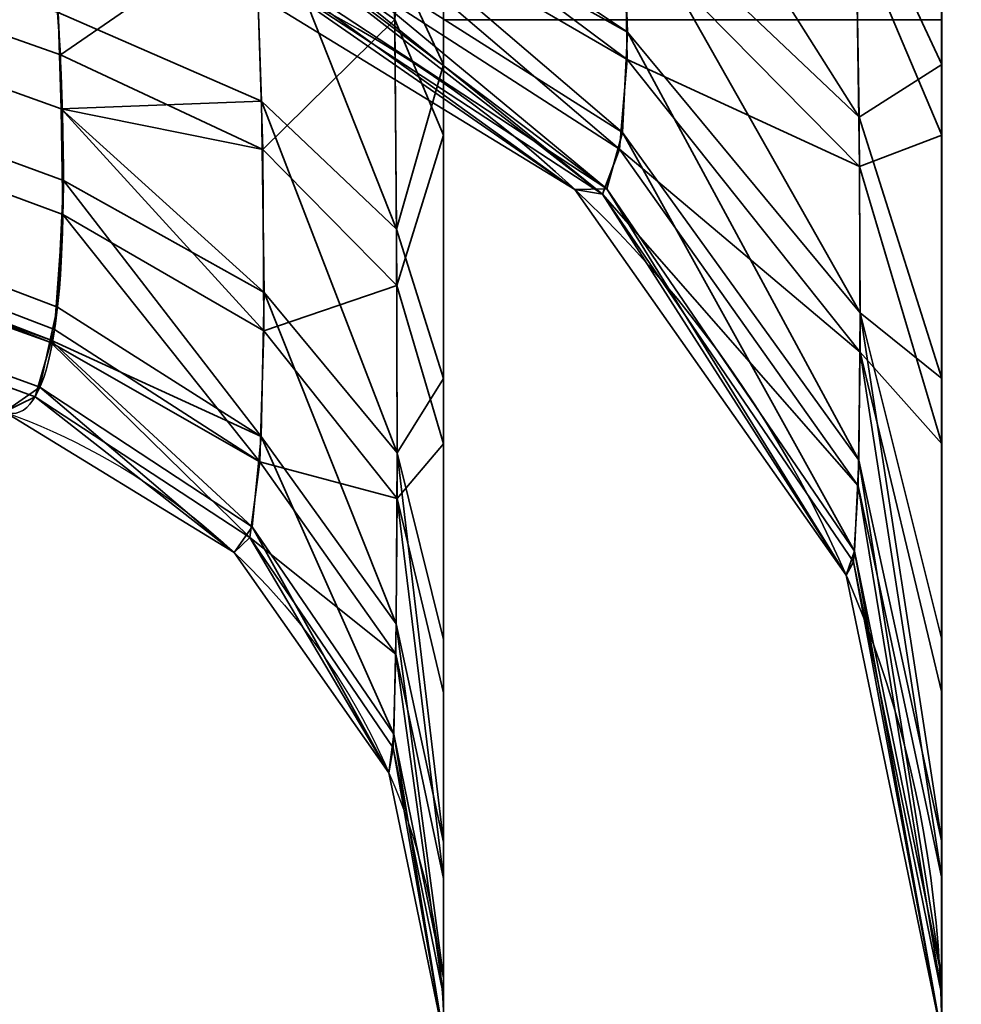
# Model space of a CAD drawing. Header units: millimetres. Extents: x -603 to 3703, y -120 to 193.
# Tile 613 of 656: x 2484.61 to 2486.03, y -41.93 to -40.45. Entities that reach past the tile are written whole.
import ezdxf

# ---------------------------------------------------------------- set-up
doc = ezdxf.new("R2010")
doc.units = ezdxf.units.MM
doc.layers.add('151', color=7, linetype='Continuous', true_color=0xffffff)

# ---------------------------------------------------------------- blocks, each defined once
blk = doc.blocks.new('UG_SURFACE_164')
at = {"layer": '151', "color": 252, "linetype": 'Continuous', "lineweight": 35}
for points in [[(2486.0001, -46.92, 2022.5), (2486.0001, 14.42, 2022.5), (2486.0001, 14.42, -7), (2486.0001, -46.92, -7)], [(2486.0001, 14.42, 2022.5), (2486.0001, -46.92, 2022.5), (2487.5, -46.92, 2020.9999), (2487.5, 14.42, 2020.9999)], [(2487.5, 14.42, -7), (2487.5, -46.92, -7), (2486.0001, -46.92, -7), (2486.0001, 14.42, -7)]]:
    blk.add_3dface(points, dxfattribs=at)
blk = doc.blocks.new('UG_SURFACE_165')
at = {"layer": '151', "color": 252, "linetype": 'Continuous', "lineweight": 35}
for points in [[(2486.0001, -46.92, 2022.5), (2486.0001, 14.42, 2022.5), (2486.0001, 14.42, -7), (2486.0001, -46.92, -7)], [(2486.0001, 14.42, 2022.5), (2486.0001, -46.92, 2022.5), (2487.5, -46.92, 2020.9999), (2487.5, 14.42, 2020.9999)], [(2487.5, 14.42, -7), (2487.5, -46.92, -7), (2486.0001, -46.92, -7), (2486.0001, 14.42, -7)]]:
    blk.add_3dface(points, dxfattribs=at)
blk = doc.blocks.new('UG_SURFACE_166')
at = {"layer": '151', "color": 252, "linetype": 'Continuous', "lineweight": 35}
for points in [[(2486.0001, -46.92, 2022.5), (3513.9999, -46.92, 2022.5), (3513.9999, 14.42, 2022.5), (2486.0001, 14.42, 2022.5)], [(2486.0001, -46.92, 2022.5), (2486.0001, 14.42, 2022.5), (2487.5, 14.42, 2020.9999), (2487.5, -46.92, 2020.9999)], [(2432.4999, -35, 2076), (2432.4999, -46.92, 2076), (3567.5001, -46.92, 2076), (3567.5001, -35, 2076)], [(2434, -35, 2074.5001), (3566, -35, 2074.5001), (3566, -46.92, 2074.5001), (2434, -46.92, 2074.5001)]]:
    blk.add_3dface(points, dxfattribs=at)
blk = doc.blocks.new('UG_SURFACE_168')
at = {"layer": '151', "color": 252, "linetype": 'Continuous', "lineweight": 35}
for points in [[(2485.25, -17.25, 1169.5381), (2485.25, -45.7122, 1169.5381), (2485.25, -19.4048, 1173.1852), (2485.25, -18.9952, 1172.8877)], [(2485.25, -45.7122, 1169.5381), (2485.25, -17.25, 1169.5381), (2485.25, -17.25, 1166.2939), (2485.25, -39.3478, 1166.2939)], [(2485.25, -18.7531, 1007.1909), (2485.25, -19.2157, 1006.9851), (2485.25, -40.6226, 1014.0123), (2485.25, -39.4812, 1013.7091)], [(2485.25, -40.6226, 1014.0123), (2485.25, -19.2157, 1006.9851), (2485.25, -19.5545, 1006.6088)], [(2486.0001, -45.8491, 1169.1622), (2486.0001, -19.2197, 1169.1622), (2486.0001, -19.3011, 1172.2006), (2486.0001, -19.9638, 1172.682)], [(2486.0001, -39.3478, 1166.2939), (2486.0001, -19.2197, 1166.2939), (2486.0001, -19.2197, 1169.1622), (2486.0001, -45.8491, 1169.1622)], [(2485.25, -19.658, 1173.6238), (2485.25, -19.4048, 1173.1852), (2485.25, -45.7122, 1169.5381)], [(2485.25, -19.5545, 1174.6088), (2485.25, -19.7109, 1174.1272), (2485.25, -45.7122, 1169.5381), (2485.25, -40.4485, 1184)], [(2485.25, -40.6226, 1014.0123), (2485.25, -19.5545, 1006.6088), (2485.25, -19.7109, 1006.1272), (2485.25, -45.3736, 1014.5735)], [(2485.25, -45.7122, 1169.5381), (2485.25, -19.7109, 1174.1272), (2485.25, -19.658, 1173.6238)], [(2485.25, -19.7109, 1006.1272), (2485.25, -19.658, 1005.6237), (2485.25, -40.4485, 996), (2485.25, -47, 1014.0001)], [(2485.25, -19.7109, 1006.1272), (2485.25, -47, 1014.0001), (2485.25, -47, 1014.25), (2485.25, -45.3736, 1014.5735)], [(2486.0001, -19.9638, 1172.682), (2486.0001, -20.3733, 1173.3913), (2486.0001, -45.8491, 1169.1622)], [(2486.0001, -40.4485, 1184), (2486.0001, -45.8491, 1169.1622), (2486.0001, -20.4589, 1174.2059), (2486.0001, -20.2058, 1174.9848)], [(2486.0001, -20.3733, 1173.3913), (2486.0001, -20.4589, 1174.2059), (2486.0001, -45.8491, 1169.1622)], [(2486.0001, -20.3733, 1005.3914), (2486.0001, -20.4589, 1006.2059), (2486.0001, -47, 1014.0001), (2486.0001, -40.4485, 996)], [(2486.0001, -45.3736, 1014.5735), (2486.0001, -20.4589, 1006.2059), (2486.0001, -40.0742, 1013.7997)], [(2486.0001, -45.3736, 1014.5735), (2486.0001, -47, 1014.25), (2486.0001, -47, 1014.0001), (2486.0001, -20.4589, 1006.2059)], [(2484.6516, -40.198, 1014.8238), (2484.6728, -40.5016, 1015.0163), (2471.067, -35.6956, 1019.2667)], [(2471.067, -35.6956, 1019.2667), (2484.664, -40.9151, 1015.5689), (2484.6582, -40.9346, 1015.6351)], [(2471.067, -35.6956, 1019.2667), (2484.674, -40.5829, 1015.1013), (2484.6766, -40.7418, 1015.2674)], [(2484.6766, -40.7418, 1015.2674), (2484.664, -40.9151, 1015.5689), (2471.067, -35.6956, 1019.2667)], [(2484.6582, -40.9346, 1015.6351), (2471.0956, -36.0625, 1019.7905), (2471.067, -35.6956, 1019.2667)], [(2484.6728, -40.5016, 1015.0163), (2484.674, -40.5829, 1015.1013), (2471.067, -35.6956, 1019.2667)], [(2471.067, -35.6956, 1160.7332), (2484.6683, -40.8817, 1164.5039), (2484.6773, -40.6908, 1164.7969)], [(2471.067, -35.6956, 1160.7332), (2471.0956, -36.0625, 1160.2094), (2484.6575, -40.931, 1164.3629)], [(2484.6575, -40.931, 1164.3629), (2484.6683, -40.8817, 1164.5039), (2471.067, -35.6956, 1160.7332)], [(2471.067, -35.6956, 1160.7332), (2484.674, -40.5826, 1164.8979), (2484.6694, -40.4376, 1165.0332)], [(2484.6773, -40.6908, 1164.7969), (2484.674, -40.5826, 1164.8979), (2471.067, -35.6956, 1160.7332)], [(2471.0956, -36.0625, 1019.7905), (2484.6346, -41.0167, 1015.9144), (2484.5884, -41.0394, 1016.2971)], [(2471.0956, -36.0625, 1019.7905), (2484.6582, -40.9346, 1015.6351), (2484.6346, -41.0167, 1015.9144)], [(2484.5884, -41.0394, 1163.7028), (2484.6418, -41.0022, 1164.1591), (2471.0956, -36.0625, 1160.2094)], [(2484.6418, -41.0022, 1164.1591), (2484.6575, -40.931, 1164.3629), (2471.0956, -36.0625, 1160.2094)], [(2485.1756, -40.3562, 1165.6972), (2485.25, -40.5162, 1166.0403), (2485.25, -39.3478, 1166.2939)], [(2485.25, -45.7122, 1169.5381), (2485.25, -39.3478, 1166.2939), (2485.25, -40.5162, 1166.0403)], [(2486.0001, -39.3478, 1166.2939), (2486.0001, -40.5162, 1166.0403), (2485.8696, -40.2362, 1165.4398)], [(2486.0001, -40.5162, 1166.0403), (2486.0001, -39.3478, 1166.2939), (2486.0001, -45.8491, 1169.1622)], [(2485.25, -39.4812, 1013.7091), (2485.25, -40.6226, 1014.0123), (2485.1766, -40.4481, 1014.3458)], [(2485.4984, -39.9979, 1164.9288), (2485.8696, -40.2362, 1165.4398), (2485.8756, -40.5954, 1165.2396)], [(2485.8756, -40.5954, 1165.2396), (2485.5201, -40.2577, 1164.798), (2485.4984, -39.9979, 1164.9288)], [(2485.8713, -40.3172, 1014.5959), (2486.0001, -40.6226, 1014.0123), (2486.0001, -40.0742, 1013.7997)], [(2486.0001, -40.0742, 1013.7997), (2486.0001, -40.6226, 1014.0123), (2486.0001, -45.3736, 1014.5735)], [(2485.527, -40.4671, 1164.6086), (2484.9977, -40.1721, 1164.3602), (2484.9918, -40.1088, 1164.4167)], [(2484.9918, -40.1088, 1164.4167), (2485.5201, -40.2577, 1164.798), (2485.527, -40.4671, 1164.6086)], [(2485.5266, -40.5084, 1015.444), (2485.523, -40.3111, 1015.241), (2484.992, -40.1091, 1015.5828)], [(2484.992, -40.1091, 1015.5828), (2484.9966, -40.201, 1015.6767), (2485.5266, -40.5084, 1015.444)], [(2485.5192, -40.6185, 1164.3671), (2484.982, -40.2774, 1164.1895), (2484.9977, -40.1721, 1164.3602)], [(2484.9977, -40.1721, 1164.3602), (2485.527, -40.4671, 1164.6086), (2485.5192, -40.6185, 1164.3671)], [(2484.6728, -40.5016, 1015.0163), (2484.6516, -40.198, 1014.8238), (2484.9668, -40.2993, 1014.6302)], [(2484.9966, -40.201, 1015.6767), (2484.9744, -40.2946, 1015.8536), (2485.5151, -40.6436, 1015.6934)], [(2485.5151, -40.6436, 1015.6934), (2485.5266, -40.5084, 1015.444), (2484.9966, -40.201, 1015.6767)], [(2484.6694, -40.4376, 1165.0332), (2484.9758, -40.5711, 1165.2079), (2484.9634, -40.22, 1165.4052)], [(2484.9634, -40.22, 1165.4052), (2484.9758, -40.5711, 1165.2079), (2485.1789, -40.764, 1165.4602)], [(2485.1789, -40.764, 1165.4602), (2485.1756, -40.3562, 1165.6972), (2484.9634, -40.22, 1165.4052)], [(2485.8756, -40.5954, 1165.2396), (2485.8696, -40.2362, 1165.4398), (2486.0001, -40.5162, 1166.0403)], [(2485.5201, -40.2577, 1164.798), (2485.8756, -40.5954, 1165.2396), (2485.8775, -40.8903, 1164.9649)], [(2485.8775, -40.8903, 1164.9649), (2485.527, -40.4671, 1164.6086), (2485.5201, -40.2577, 1164.798)], [(2485.4956, -40.7033, 1164.0801), (2484.9632, -40.301, 1164.1051), (2484.982, -40.2774, 1164.1895)], [(2484.982, -40.2774, 1164.1895), (2485.5192, -40.6185, 1164.3671), (2485.4956, -40.7033, 1164.0801)], [(2484.9668, -40.2993, 1014.6302), (2484.9775, -40.6439, 1014.8485), (2484.6728, -40.5016, 1015.0163)], [(2484.9744, -40.2946, 1015.8536), (2484.9646, -40.3034, 1015.8936), (2485.4891, -40.7112, 1015.981)], [(2484.9775, -40.6439, 1014.8485), (2484.9668, -40.2993, 1014.6302), (2485.1766, -40.4481, 1014.3458)], [(2485.4891, -40.7112, 1015.981), (2485.5151, -40.6436, 1015.6934), (2484.9744, -40.2946, 1015.8536)], [(2484.9646, -40.3034, 1015.8936), (2484.9231, -40.3402, 1016.0618), (2485.4891, -40.7112, 1015.981)], [(2485.4956, -40.7033, 1164.0801), (2484.9358, -40.335, 1163.9829), (2484.9632, -40.301, 1164.1051)], [(2485.523, -40.3111, 1015.241), (2485.8763, -40.6699, 1014.8178), (2485.8713, -40.3172, 1014.5959)], [(2485.8763, -40.6699, 1014.8178), (2485.523, -40.3111, 1015.241), (2485.5266, -40.5084, 1015.444)], [(2486.0001, -40.6226, 1014.0123), (2485.8713, -40.3172, 1014.5959), (2485.8763, -40.6699, 1014.8178)], [(2485.4476, -40.7044, 1163.7028), (2485.4476, -40.7044, 1016.2971), (2484.8423, -40.3336, 1016.2971), (2484.8423, -40.3336, 1163.7028)], [(2485.4476, -40.7044, 1163.7028), (2484.8423, -40.3336, 1163.7028), (2484.9358, -40.335, 1163.9829)], [(2484.9231, -40.3402, 1016.0618), (2484.8423, -40.3336, 1016.2971), (2485.4476, -40.7044, 1016.2971)], [(2485.4476, -40.7044, 1016.2971), (2485.4891, -40.7112, 1015.981), (2484.9231, -40.3402, 1016.0618)], [(2484.9358, -40.335, 1163.9829), (2485.4956, -40.7033, 1164.0801), (2485.4476, -40.7044, 1163.7028)], [(2485.25, -40.5162, 1166.0403), (2485.1756, -40.3562, 1165.6972), (2485.1789, -40.764, 1165.4602)], [(2484.9758, -40.5711, 1165.2079), (2484.6694, -40.4376, 1165.0332), (2484.674, -40.5826, 1164.8979)], [(2485.1766, -40.4481, 1014.3458), (2485.1794, -40.8489, 1014.6067), (2484.9775, -40.6439, 1014.8485)], [(2485.1794, -40.8489, 1014.6067), (2485.1766, -40.4481, 1014.3458), (2485.25, -40.6226, 1014.0123)], [(2486.0001, -45.8491, 1169.1622), (2486.0001, -40.4485, 1184), (2485.25, -40.4485, 1184), (2485.25, -45.7122, 1169.5381)], [(2486.0001, -47, 1014.0001), (2485.25, -47, 1014.0001), (2485.25, -40.4485, 996), (2486.0001, -40.4485, 996)], [(2485.8754, -41.112, 1164.6239), (2485.5192, -40.6185, 1164.3671), (2485.527, -40.4671, 1164.6086)], [(2485.527, -40.4671, 1164.6086), (2485.8775, -40.8903, 1164.9649), (2485.8754, -41.112, 1164.6239)], [(2484.674, -40.5829, 1015.1013), (2484.6728, -40.5016, 1015.0163), (2484.9775, -40.6439, 1014.8485)], [(2485.1789, -40.764, 1165.4602), (2485.25, -40.9889, 1165.7544), (2485.25, -40.5162, 1166.0403)], [(2485.25, -43.9948, 1164.5052), (2485.25, -40.5162, 1166.0403), (2485.25, -40.9889, 1165.7544)], [(2485.25, -40.5162, 1166.0403), (2485.25, -43.9948, 1164.5052), (2485.25, -45.3736, 1165.4265), (2485.25, -45.7122, 1169.5381)], [(2485.8773, -40.9496, 1015.11), (2485.5266, -40.5084, 1015.444), (2485.5151, -40.6436, 1015.6934)], [(2485.5266, -40.5084, 1015.444), (2485.8773, -40.9496, 1015.11), (2485.8763, -40.6699, 1014.8178)], [(2486.0001, -40.5162, 1166.0403), (2486.0001, -40.9889, 1165.7544), (2485.8756, -40.5954, 1165.2396)], [(2486.0001, -45.8491, 1169.1622), (2486.0001, -45.3736, 1165.4265), (2486.0001, -43.9948, 1164.5052), (2486.0001, -40.5162, 1166.0403)], [(2486.0001, -40.9889, 1165.7544), (2486.0001, -40.5162, 1166.0403), (2486.0001, -43.9948, 1164.5052)], [(2484.674, -40.5826, 1164.8979), (2484.9796, -40.8594, 1164.9388), (2484.9758, -40.5711, 1165.2079)], [(2484.9758, -40.5711, 1165.2079), (2484.9796, -40.8594, 1164.9388), (2485.1799, -41.1012, 1165.1425)], [(2485.1799, -41.1012, 1165.1425), (2485.1789, -40.764, 1165.4602), (2484.9758, -40.5711, 1165.2079)], [(2484.674, -40.5826, 1164.8979), (2484.6773, -40.6908, 1164.7969), (2484.9796, -40.8594, 1164.9388)], [(2484.9794, -40.9174, 1015.1343), (2484.6766, -40.7418, 1015.2674), (2484.674, -40.5829, 1015.1013)], [(2484.674, -40.5829, 1015.1013), (2484.9775, -40.6439, 1014.8485), (2484.9794, -40.9174, 1015.1343)], [(2485.8775, -40.8903, 1164.9649), (2485.8756, -40.5954, 1165.2396), (2486.0001, -40.9889, 1165.7544)], [(2485.25, -40.6226, 1014.0123), (2485.25, -41.0877, 1014.3251), (2485.1794, -40.8489, 1014.6067)], [(2485.25, -45.3736, 1014.5735), (2485.25, -43.9948, 1015.4948), (2485.25, -40.6226, 1014.0123)], [(2485.25, -41.0877, 1014.3251), (2485.25, -40.6226, 1014.0123), (2485.25, -43.9948, 1015.4948)], [(2485.8689, -41.2494, 1164.2244), (2485.4956, -40.7033, 1164.0801), (2485.5192, -40.6185, 1164.3671)], [(2485.5192, -40.6185, 1164.3671), (2485.8754, -41.112, 1164.6239), (2485.8689, -41.2494, 1164.2244)], [(2485.8763, -40.6699, 1014.8178), (2486.0001, -41.0877, 1014.3251), (2486.0001, -40.6226, 1014.0123)], [(2486.0001, -43.9948, 1015.4948), (2486.0001, -40.6226, 1014.0123), (2486.0001, -41.0877, 1014.3251)], [(2486.0001, -40.6226, 1014.0123), (2486.0001, -43.9948, 1015.4948), (2486.0001, -45.3736, 1014.5735)], [(2484.9794, -40.9174, 1015.1343), (2484.9775, -40.6439, 1014.8485), (2485.1794, -40.8489, 1014.6067)], [(2485.8742, -41.1505, 1015.4607), (2485.5151, -40.6436, 1015.6934), (2485.4891, -40.7112, 1015.981)], [(2485.5151, -40.6436, 1015.6934), (2485.8742, -41.1505, 1015.4607), (2485.8773, -40.9496, 1015.11)], [(2486.0001, -41.0877, 1014.3251), (2485.8763, -40.6699, 1014.8178), (2485.8773, -40.9496, 1015.11)], [(2484.6773, -40.6908, 1164.7969), (2484.6683, -40.8817, 1164.5039), (2484.9751, -41.0766, 1164.6054)], [(2484.9751, -41.0766, 1164.6054), (2484.9796, -40.8594, 1164.9388), (2484.6773, -40.6908, 1164.7969)], [(2485.8561, -41.2852, 1163.7028), (2485.4476, -40.7044, 1163.7028), (2485.4956, -40.7033, 1164.0801)], [(2485.8561, -41.2852, 1163.7028), (2485.8561, -41.2852, 1016.2971), (2485.4476, -40.7044, 1016.2971), (2485.4476, -40.7044, 1163.7028)], [(2485.4891, -40.7112, 1015.981), (2485.4476, -40.7044, 1016.2971), (2485.8561, -41.2852, 1016.2971)], [(2485.8561, -41.2852, 1016.2971), (2485.8673, -41.2654, 1015.8602), (2485.4891, -40.7112, 1015.981)], [(2485.4891, -40.7112, 1015.981), (2485.8673, -41.2654, 1015.8602), (2485.8742, -41.1505, 1015.4607)], [(2485.4956, -40.7033, 1164.0801), (2485.8689, -41.2494, 1164.2244), (2485.8561, -41.2852, 1163.7028)], [(2484.973, -41.1145, 1015.4773), (2484.664, -40.9151, 1015.5689), (2484.6766, -40.7418, 1015.2674)], [(2484.6766, -40.7418, 1015.2674), (2484.9794, -40.9174, 1015.1343), (2484.973, -41.1145, 1015.4773)], [(2485.25, -40.9889, 1165.7544), (2485.1789, -40.764, 1165.4602), (2485.1799, -41.1012, 1165.1425)], [(2484.9796, -40.8594, 1164.9388), (2484.9751, -41.0766, 1164.6054), (2485.1787, -41.3586, 1164.7521)], [(2485.1794, -40.8489, 1014.6067), (2485.1799, -41.1696, 1014.9435), (2484.9794, -40.9174, 1015.1343)], [(2485.1787, -41.3586, 1164.7521), (2485.1799, -41.1012, 1165.1425), (2484.9796, -40.8594, 1164.9388)], [(2485.1799, -41.1696, 1014.9435), (2485.1794, -40.8489, 1014.6067), (2485.25, -41.0877, 1014.3251)], [(2484.9751, -41.0766, 1164.6054), (2484.6683, -40.8817, 1164.5039), (2484.6575, -40.931, 1164.3629)], [(2486.0001, -41.6874, 1164.9233), (2485.8754, -41.112, 1164.6239), (2485.8775, -40.8903, 1164.9649)], [(2486.0001, -40.9889, 1165.7544), (2486.0001, -41.3824, 1165.3793), (2485.8775, -40.8903, 1164.9649)], [(2485.8775, -40.8903, 1164.9649), (2486.0001, -41.3824, 1165.3793), (2486.0001, -41.6874, 1164.9233)], [(2484.6582, -40.9346, 1015.6351), (2484.664, -40.9151, 1015.5689), (2484.973, -41.1145, 1015.4773)], [(2484.973, -41.1145, 1015.4773), (2484.9794, -40.9174, 1015.1343), (2485.1799, -41.1696, 1014.9435)], [(2484.9582, -41.2287, 1015.8682), (2484.6346, -41.0167, 1015.9144), (2484.6582, -40.9346, 1015.6351)], [(2484.6575, -40.931, 1164.3629), (2484.6418, -41.0022, 1164.1591), (2484.9617, -41.2126, 1164.2146)], [(2484.6575, -40.931, 1164.3629), (2484.9617, -41.2126, 1164.2146), (2484.9751, -41.0766, 1164.6054)], [(2484.6582, -40.9346, 1015.6351), (2484.973, -41.1145, 1015.4773), (2484.9582, -41.2287, 1015.8682)], [(2485.8773, -40.9496, 1015.11), (2485.8742, -41.1505, 1015.4607), (2486.0001, -41.7424, 1015.1891)], [(2486.0001, -41.7424, 1015.1891), (2486.0001, -41.4628, 1014.7214), (2485.8773, -40.9496, 1015.11)], [(2485.8773, -40.9496, 1015.11), (2486.0001, -41.4628, 1014.7214), (2486.0001, -41.0877, 1014.3251)], [(2485.1799, -41.1012, 1165.1425), (2485.25, -41.3824, 1165.3793), (2485.25, -40.9889, 1165.7544)], [(2485.25, -40.9889, 1165.7544), (2485.25, -41.3824, 1165.3793), (2485.25, -43.9948, 1164.5052)], [(2486.0001, -43.9948, 1164.5052), (2486.0001, -41.3824, 1165.3793), (2486.0001, -40.9889, 1165.7544)], [(2484.6418, -41.0022, 1164.1591), (2484.5884, -41.0394, 1163.7028), (2484.9343, -41.2512, 1163.7028)], [(2484.9343, -41.2512, 1163.7028), (2484.9617, -41.2126, 1164.2146), (2484.6418, -41.0022, 1164.1591)], [(2484.9343, -41.2512, 1016.2971), (2484.5884, -41.0394, 1016.2971), (2484.6346, -41.0167, 1015.9144)], [(2484.6346, -41.0167, 1015.9144), (2484.9582, -41.2287, 1015.8682), (2484.9343, -41.2512, 1016.2971)], [(2484.9343, -41.2512, 1016.2971), (2484.9343, -41.2512, 1163.7028), (2484.5884, -41.0394, 1163.7028), (2484.5884, -41.0394, 1016.2971)], [(2484.9751, -41.0766, 1164.6054), (2484.9617, -41.2126, 1164.2146), (2485.1751, -41.5247, 1164.297)], [(2485.1751, -41.5247, 1164.297), (2485.1787, -41.3586, 1164.7521), (2484.9751, -41.0766, 1164.6054)], [(2485.25, -41.0877, 1014.3251), (2485.25, -41.4628, 1014.7214), (2485.1799, -41.1696, 1014.9435)], [(2485.25, -41.4628, 1014.7214), (2485.25, -41.0877, 1014.3251), (2485.25, -43.9948, 1015.4948)], [(2486.0001, -43.9948, 1015.4948), (2486.0001, -41.0877, 1014.3251), (2486.0001, -41.4628, 1014.7214)], [(2484.9582, -41.2287, 1015.8682), (2484.973, -41.1145, 1015.4773), (2485.1782, -41.4042, 1015.3444)], [(2485.1799, -41.1696, 1014.9435), (2485.1782, -41.4042, 1015.3444), (2484.973, -41.1145, 1015.4773)], [(2485.1799, -41.1012, 1165.1425), (2485.1787, -41.3586, 1164.7521), (2485.25, -41.6874, 1164.9233)], [(2485.25, -41.6874, 1164.9233), (2485.25, -41.3824, 1165.3793), (2485.1799, -41.1012, 1165.1425)], [(2486.0001, -41.8917, 1164.3939), (2485.8689, -41.2494, 1164.2244), (2485.8754, -41.112, 1164.6239)], [(2485.8754, -41.112, 1164.6239), (2486.0001, -41.6874, 1164.9233), (2486.0001, -41.8917, 1164.3939)], [(2485.8742, -41.1505, 1015.4607), (2485.8673, -41.2654, 1015.8602), (2486.0001, -41.9186, 1015.718)], [(2486.0001, -41.9186, 1015.718), (2486.0001, -41.7424, 1015.1891), (2485.8742, -41.1505, 1015.4607)], [(2485.25, -41.7424, 1015.1891), (2485.1782, -41.4042, 1015.3444), (2485.1799, -41.1696, 1014.9435)], [(2485.1799, -41.1696, 1014.9435), (2485.25, -41.4628, 1014.7214), (2485.25, -41.7424, 1015.1891)], [(2484.9617, -41.2126, 1164.2146), (2484.9343, -41.2512, 1163.7028), (2485.1677, -41.5831, 1163.7028)], [(2485.1677, -41.5831, 1163.7028), (2485.1751, -41.5247, 1164.297), (2484.9617, -41.2126, 1164.2146)], [(2485.1677, -41.5831, 1016.2971), (2484.9343, -41.2512, 1016.2971), (2484.9582, -41.2287, 1015.8682)], [(2485.1782, -41.4042, 1015.3444), (2485.1742, -41.5453, 1015.7993), (2484.9582, -41.2287, 1015.8682)], [(2484.9582, -41.2287, 1015.8682), (2485.1742, -41.5453, 1015.7993), (2485.1677, -41.5831, 1016.2971)], [(2485.1677, -41.5831, 1016.2971), (2485.1677, -41.5831, 1163.7028), (2484.9343, -41.2512, 1163.7028), (2484.9343, -41.2512, 1016.2971)], [(2486.0001, -41.9804, 1163.7028), (2485.8561, -41.2852, 1163.7028), (2485.8689, -41.2494, 1164.2244)], [(2485.8689, -41.2494, 1164.2244), (2486.0001, -41.8917, 1164.3939), (2486.0001, -41.9804, 1163.7028)], [(2485.8673, -41.2654, 1015.8602), (2485.8561, -41.2852, 1016.2971), (2486.0001, -41.9804, 1016.2971)], [(2486.0001, -41.9804, 1016.2971), (2486.0001, -41.9186, 1015.718), (2485.8673, -41.2654, 1015.8602)], [(2486.0001, -41.9804, 1163.7028), (2486.0001, -41.9804, 1016.2971), (2485.8561, -41.2852, 1016.2971), (2485.8561, -41.2852, 1163.7028)], [(2485.1787, -41.3586, 1164.7521), (2485.1751, -41.5247, 1164.297), (2485.25, -41.8917, 1164.3939)], [(2485.25, -41.8917, 1164.3939), (2485.25, -41.6874, 1164.9233), (2485.1787, -41.3586, 1164.7521)], [(2485.25, -41.3824, 1165.3793), (2485.25, -41.6874, 1164.9233), (2485.25, -43.9948, 1164.5052)], [(2486.0001, -43.9948, 1164.5052), (2486.0001, -41.6874, 1164.9233), (2486.0001, -41.3824, 1165.3793)], [(2485.25, -41.9186, 1015.718), (2485.1742, -41.5453, 1015.7993), (2485.1782, -41.4042, 1015.3444)], [(2485.1782, -41.4042, 1015.3444), (2485.25, -41.7424, 1015.1891), (2485.25, -41.9186, 1015.718)], [(2485.25, -41.7424, 1015.1891), (2485.25, -41.4628, 1014.7214), (2485.25, -43.9948, 1015.4948)], [(2486.0001, -43.9948, 1015.4948), (2486.0001, -41.4628, 1014.7214), (2486.0001, -41.7424, 1015.1891)], [(2485.1751, -41.5247, 1164.297), (2485.1677, -41.5831, 1163.7028), (2485.25, -41.9804, 1163.7028)], [(2485.25, -41.9804, 1163.7028), (2485.25, -41.8917, 1164.3939), (2485.1751, -41.5247, 1164.297)], [(2485.25, -41.9804, 1016.2971), (2485.1677, -41.5831, 1016.2971), (2485.1742, -41.5453, 1015.7993)], [(2485.1742, -41.5453, 1015.7993), (2485.25, -41.9186, 1015.718), (2485.25, -41.9804, 1016.2971)], [(2485.25, -41.9804, 1016.2971), (2485.25, -41.9804, 1163.7028), (2485.1677, -41.5831, 1163.7028), (2485.1677, -41.5831, 1016.2971)], [(2485.25, -41.6874, 1164.9233), (2485.25, -41.8917, 1164.3939), (2485.25, -43.9948, 1164.5052)], [(2486.0001, -43.9948, 1164.5052), (2486.0001, -41.8917, 1164.3939), (2486.0001, -41.6874, 1164.9233)], [(2485.25, -41.9186, 1015.718), (2485.25, -41.7424, 1015.1891), (2485.25, -43.9948, 1015.4948)], [(2486.0001, -43.9948, 1015.4948), (2486.0001, -41.7424, 1015.1891), (2486.0001, -41.9186, 1015.718)], [(2485.25, -41.8917, 1164.3939), (2485.25, -41.9804, 1163.7028), (2485.25, -43.0735, 1163.1263), (2485.25, -43.9948, 1164.5052)], [(2486.0001, -43.9948, 1164.5052), (2486.0001, -43.0735, 1163.1263), (2486.0001, -41.9804, 1163.7028), (2486.0001, -41.8917, 1164.3939)], [(2485.25, -43.9948, 1015.4948), (2485.25, -43.0735, 1016.8736), (2485.25, -41.9804, 1016.2971), (2485.25, -41.9186, 1015.718)], [(2486.0001, -41.9186, 1015.718), (2486.0001, -41.9804, 1016.2971), (2486.0001, -43.0735, 1016.8736), (2486.0001, -43.9948, 1015.4948)]]:
    blk.add_3dface(points, dxfattribs=at)
blk = doc.blocks.new('UG_SURFACE_172')
at = {"layer": '151', "color": 252, "linetype": 'Continuous', "lineweight": 35}
for points in [[(2485.25, -17.25, 1169.5381), (2485.25, -45.7122, 1169.5381), (2485.25, -19.4048, 1173.1852), (2485.25, -18.9952, 1172.8877)], [(2485.25, -45.7122, 1169.5381), (2485.25, -17.25, 1169.5381), (2485.25, -17.25, 1166.2939), (2485.25, -39.3478, 1166.2939)], [(2485.25, -18.7531, 1007.1909), (2485.25, -19.2157, 1006.9851), (2485.25, -40.6226, 1014.0123), (2485.25, -39.4812, 1013.7091)], [(2485.25, -40.6226, 1014.0123), (2485.25, -19.2157, 1006.9851), (2485.25, -19.5545, 1006.6088)], [(2486.0001, -45.8491, 1169.1622), (2486.0001, -19.2197, 1169.1622), (2486.0001, -19.3011, 1172.2006), (2486.0001, -19.9638, 1172.682)], [(2486.0001, -39.3478, 1166.2939), (2486.0001, -19.2197, 1166.2939), (2486.0001, -19.2197, 1169.1622), (2486.0001, -45.8491, 1169.1622)], [(2485.25, -19.658, 1173.6238), (2485.25, -19.4048, 1173.1852), (2485.25, -45.7122, 1169.5381)], [(2485.25, -19.5545, 1174.6088), (2485.25, -19.7109, 1174.1272), (2485.25, -45.7122, 1169.5381), (2485.25, -40.4485, 1184)], [(2485.25, -40.6226, 1014.0123), (2485.25, -19.5545, 1006.6088), (2485.25, -19.7109, 1006.1272), (2485.25, -45.3736, 1014.5735)], [(2485.25, -45.7122, 1169.5381), (2485.25, -19.7109, 1174.1272), (2485.25, -19.658, 1173.6238)], [(2485.25, -19.7109, 1006.1272), (2485.25, -19.658, 1005.6237), (2485.25, -40.4485, 996), (2485.25, -47, 1014.0001)], [(2485.25, -19.7109, 1006.1272), (2485.25, -47, 1014.0001), (2485.25, -47, 1014.25), (2485.25, -45.3736, 1014.5735)], [(2486.0001, -19.9638, 1172.682), (2486.0001, -20.3733, 1173.3913), (2486.0001, -45.8491, 1169.1622)], [(2486.0001, -40.4485, 1184), (2486.0001, -45.8491, 1169.1622), (2486.0001, -20.4589, 1174.2059), (2486.0001, -20.2058, 1174.9848)], [(2486.0001, -20.3733, 1173.3913), (2486.0001, -20.4589, 1174.2059), (2486.0001, -45.8491, 1169.1622)], [(2486.0001, -20.3733, 1005.3914), (2486.0001, -20.4589, 1006.2059), (2486.0001, -47, 1014.0001), (2486.0001, -40.4485, 996)], [(2486.0001, -45.3736, 1014.5735), (2486.0001, -20.4589, 1006.2059), (2486.0001, -40.0742, 1013.7997)], [(2486.0001, -45.3736, 1014.5735), (2486.0001, -47, 1014.25), (2486.0001, -47, 1014.0001), (2486.0001, -20.4589, 1006.2059)], [(2484.6516, -40.198, 1014.8238), (2484.6728, -40.5016, 1015.0163), (2471.067, -35.6956, 1019.2667)], [(2471.067, -35.6956, 1019.2667), (2484.664, -40.9151, 1015.5689), (2484.6582, -40.9346, 1015.6351)], [(2471.067, -35.6956, 1019.2667), (2484.674, -40.5829, 1015.1013), (2484.6766, -40.7418, 1015.2674)], [(2484.6766, -40.7418, 1015.2674), (2484.664, -40.9151, 1015.5689), (2471.067, -35.6956, 1019.2667)], [(2484.6582, -40.9346, 1015.6351), (2471.0956, -36.0625, 1019.7905), (2471.067, -35.6956, 1019.2667)], [(2484.6728, -40.5016, 1015.0163), (2484.674, -40.5829, 1015.1013), (2471.067, -35.6956, 1019.2667)], [(2471.067, -35.6956, 1160.7332), (2484.6683, -40.8817, 1164.5039), (2484.6773, -40.6908, 1164.7969)], [(2471.067, -35.6956, 1160.7332), (2471.0956, -36.0625, 1160.2094), (2484.6575, -40.931, 1164.3629)], [(2484.6575, -40.931, 1164.3629), (2484.6683, -40.8817, 1164.5039), (2471.067, -35.6956, 1160.7332)], [(2471.067, -35.6956, 1160.7332), (2484.674, -40.5826, 1164.8979), (2484.6694, -40.4376, 1165.0332)], [(2484.6773, -40.6908, 1164.7969), (2484.674, -40.5826, 1164.8979), (2471.067, -35.6956, 1160.7332)], [(2471.0956, -36.0625, 1019.7905), (2484.6346, -41.0167, 1015.9144), (2484.5884, -41.0394, 1016.2971)], [(2471.0956, -36.0625, 1019.7905), (2484.6582, -40.9346, 1015.6351), (2484.6346, -41.0167, 1015.9144)], [(2484.5884, -41.0394, 1163.7028), (2484.6418, -41.0022, 1164.1591), (2471.0956, -36.0625, 1160.2094)], [(2484.6418, -41.0022, 1164.1591), (2484.6575, -40.931, 1164.3629), (2471.0956, -36.0625, 1160.2094)], [(2485.1756, -40.3562, 1165.6972), (2485.25, -40.5162, 1166.0403), (2485.25, -39.3478, 1166.2939)], [(2485.25, -45.7122, 1169.5381), (2485.25, -39.3478, 1166.2939), (2485.25, -40.5162, 1166.0403)], [(2486.0001, -39.3478, 1166.2939), (2486.0001, -40.5162, 1166.0403), (2485.8696, -40.2362, 1165.4398)], [(2486.0001, -40.5162, 1166.0403), (2486.0001, -39.3478, 1166.2939), (2486.0001, -45.8491, 1169.1622)], [(2485.25, -39.4812, 1013.7091), (2485.25, -40.6226, 1014.0123), (2485.1766, -40.4481, 1014.3458)], [(2485.4984, -39.9979, 1164.9288), (2485.8696, -40.2362, 1165.4398), (2485.8756, -40.5954, 1165.2396)], [(2485.8756, -40.5954, 1165.2396), (2485.5201, -40.2577, 1164.798), (2485.4984, -39.9979, 1164.9288)], [(2485.8713, -40.3172, 1014.5959), (2486.0001, -40.6226, 1014.0123), (2486.0001, -40.0742, 1013.7997)], [(2486.0001, -40.0742, 1013.7997), (2486.0001, -40.6226, 1014.0123), (2486.0001, -45.3736, 1014.5735)], [(2485.527, -40.4671, 1164.6086), (2484.9977, -40.1721, 1164.3602), (2484.9918, -40.1088, 1164.4167)], [(2484.9918, -40.1088, 1164.4167), (2485.5201, -40.2577, 1164.798), (2485.527, -40.4671, 1164.6086)], [(2485.5266, -40.5084, 1015.444), (2485.523, -40.3111, 1015.241), (2484.992, -40.1091, 1015.5828)], [(2484.992, -40.1091, 1015.5828), (2484.9966, -40.201, 1015.6767), (2485.5266, -40.5084, 1015.444)], [(2485.5192, -40.6185, 1164.3671), (2484.982, -40.2774, 1164.1895), (2484.9977, -40.1721, 1164.3602)], [(2484.9977, -40.1721, 1164.3602), (2485.527, -40.4671, 1164.6086), (2485.5192, -40.6185, 1164.3671)], [(2484.6728, -40.5016, 1015.0163), (2484.6516, -40.198, 1014.8238), (2484.9668, -40.2993, 1014.6302)], [(2484.9966, -40.201, 1015.6767), (2484.9744, -40.2946, 1015.8536), (2485.5151, -40.6436, 1015.6934)], [(2485.5151, -40.6436, 1015.6934), (2485.5266, -40.5084, 1015.444), (2484.9966, -40.201, 1015.6767)], [(2484.6694, -40.4376, 1165.0332), (2484.9758, -40.5711, 1165.2079), (2484.9634, -40.22, 1165.4052)], [(2484.9634, -40.22, 1165.4052), (2484.9758, -40.5711, 1165.2079), (2485.1789, -40.764, 1165.4602)], [(2485.1789, -40.764, 1165.4602), (2485.1756, -40.3562, 1165.6972), (2484.9634, -40.22, 1165.4052)], [(2485.8756, -40.5954, 1165.2396), (2485.8696, -40.2362, 1165.4398), (2486.0001, -40.5162, 1166.0403)], [(2485.5201, -40.2577, 1164.798), (2485.8756, -40.5954, 1165.2396), (2485.8775, -40.8903, 1164.9649)], [(2485.8775, -40.8903, 1164.9649), (2485.527, -40.4671, 1164.6086), (2485.5201, -40.2577, 1164.798)], [(2485.4956, -40.7033, 1164.0801), (2484.9632, -40.301, 1164.1051), (2484.982, -40.2774, 1164.1895)], [(2484.982, -40.2774, 1164.1895), (2485.5192, -40.6185, 1164.3671), (2485.4956, -40.7033, 1164.0801)], [(2484.9668, -40.2993, 1014.6302), (2484.9775, -40.6439, 1014.8485), (2484.6728, -40.5016, 1015.0163)], [(2484.9744, -40.2946, 1015.8536), (2484.9646, -40.3034, 1015.8936), (2485.4891, -40.7112, 1015.981)], [(2484.9775, -40.6439, 1014.8485), (2484.9668, -40.2993, 1014.6302), (2485.1766, -40.4481, 1014.3458)], [(2485.4891, -40.7112, 1015.981), (2485.5151, -40.6436, 1015.6934), (2484.9744, -40.2946, 1015.8536)], [(2484.9646, -40.3034, 1015.8936), (2484.9231, -40.3402, 1016.0618), (2485.4891, -40.7112, 1015.981)], [(2485.4956, -40.7033, 1164.0801), (2484.9358, -40.335, 1163.9829), (2484.9632, -40.301, 1164.1051)], [(2485.523, -40.3111, 1015.241), (2485.8763, -40.6699, 1014.8178), (2485.8713, -40.3172, 1014.5959)], [(2485.8763, -40.6699, 1014.8178), (2485.523, -40.3111, 1015.241), (2485.5266, -40.5084, 1015.444)], [(2486.0001, -40.6226, 1014.0123), (2485.8713, -40.3172, 1014.5959), (2485.8763, -40.6699, 1014.8178)], [(2485.4476, -40.7044, 1163.7028), (2485.4476, -40.7044, 1016.2971), (2484.8423, -40.3336, 1016.2971), (2484.8423, -40.3336, 1163.7028)], [(2485.4476, -40.7044, 1163.7028), (2484.8423, -40.3336, 1163.7028), (2484.9358, -40.335, 1163.9829)], [(2484.9231, -40.3402, 1016.0618), (2484.8423, -40.3336, 1016.2971), (2485.4476, -40.7044, 1016.2971)], [(2485.4476, -40.7044, 1016.2971), (2485.4891, -40.7112, 1015.981), (2484.9231, -40.3402, 1016.0618)], [(2484.9358, -40.335, 1163.9829), (2485.4956, -40.7033, 1164.0801), (2485.4476, -40.7044, 1163.7028)], [(2485.25, -40.5162, 1166.0403), (2485.1756, -40.3562, 1165.6972), (2485.1789, -40.764, 1165.4602)], [(2484.9758, -40.5711, 1165.2079), (2484.6694, -40.4376, 1165.0332), (2484.674, -40.5826, 1164.8979)], [(2485.1766, -40.4481, 1014.3458), (2485.1794, -40.8489, 1014.6067), (2484.9775, -40.6439, 1014.8485)], [(2485.1794, -40.8489, 1014.6067), (2485.1766, -40.4481, 1014.3458), (2485.25, -40.6226, 1014.0123)], [(2486.0001, -45.8491, 1169.1622), (2486.0001, -40.4485, 1184), (2485.25, -40.4485, 1184), (2485.25, -45.7122, 1169.5381)], [(2486.0001, -47, 1014.0001), (2485.25, -47, 1014.0001), (2485.25, -40.4485, 996), (2486.0001, -40.4485, 996)], [(2485.8754, -41.112, 1164.6239), (2485.5192, -40.6185, 1164.3671), (2485.527, -40.4671, 1164.6086)], [(2485.527, -40.4671, 1164.6086), (2485.8775, -40.8903, 1164.9649), (2485.8754, -41.112, 1164.6239)], [(2484.674, -40.5829, 1015.1013), (2484.6728, -40.5016, 1015.0163), (2484.9775, -40.6439, 1014.8485)], [(2485.1789, -40.764, 1165.4602), (2485.25, -40.9889, 1165.7544), (2485.25, -40.5162, 1166.0403)], [(2485.25, -43.9948, 1164.5052), (2485.25, -40.5162, 1166.0403), (2485.25, -40.9889, 1165.7544)], [(2485.25, -40.5162, 1166.0403), (2485.25, -43.9948, 1164.5052), (2485.25, -45.3736, 1165.4265), (2485.25, -45.7122, 1169.5381)], [(2485.8773, -40.9496, 1015.11), (2485.5266, -40.5084, 1015.444), (2485.5151, -40.6436, 1015.6934)], [(2485.5266, -40.5084, 1015.444), (2485.8773, -40.9496, 1015.11), (2485.8763, -40.6699, 1014.8178)], [(2486.0001, -40.5162, 1166.0403), (2486.0001, -40.9889, 1165.7544), (2485.8756, -40.5954, 1165.2396)], [(2486.0001, -45.8491, 1169.1622), (2486.0001, -45.3736, 1165.4265), (2486.0001, -43.9948, 1164.5052), (2486.0001, -40.5162, 1166.0403)], [(2486.0001, -40.9889, 1165.7544), (2486.0001, -40.5162, 1166.0403), (2486.0001, -43.9948, 1164.5052)], [(2484.674, -40.5826, 1164.8979), (2484.9796, -40.8594, 1164.9388), (2484.9758, -40.5711, 1165.2079)], [(2484.9758, -40.5711, 1165.2079), (2484.9796, -40.8594, 1164.9388), (2485.1799, -41.1012, 1165.1425)], [(2485.1799, -41.1012, 1165.1425), (2485.1789, -40.764, 1165.4602), (2484.9758, -40.5711, 1165.2079)], [(2484.674, -40.5826, 1164.8979), (2484.6773, -40.6908, 1164.7969), (2484.9796, -40.8594, 1164.9388)], [(2484.9794, -40.9174, 1015.1343), (2484.6766, -40.7418, 1015.2674), (2484.674, -40.5829, 1015.1013)], [(2484.674, -40.5829, 1015.1013), (2484.9775, -40.6439, 1014.8485), (2484.9794, -40.9174, 1015.1343)], [(2485.8775, -40.8903, 1164.9649), (2485.8756, -40.5954, 1165.2396), (2486.0001, -40.9889, 1165.7544)], [(2485.25, -40.6226, 1014.0123), (2485.25, -41.0877, 1014.3251), (2485.1794, -40.8489, 1014.6067)], [(2485.25, -45.3736, 1014.5735), (2485.25, -43.9948, 1015.4948), (2485.25, -40.6226, 1014.0123)], [(2485.25, -41.0877, 1014.3251), (2485.25, -40.6226, 1014.0123), (2485.25, -43.9948, 1015.4948)], [(2485.8689, -41.2494, 1164.2244), (2485.4956, -40.7033, 1164.0801), (2485.5192, -40.6185, 1164.3671)], [(2485.5192, -40.6185, 1164.3671), (2485.8754, -41.112, 1164.6239), (2485.8689, -41.2494, 1164.2244)], [(2485.8763, -40.6699, 1014.8178), (2486.0001, -41.0877, 1014.3251), (2486.0001, -40.6226, 1014.0123)], [(2486.0001, -43.9948, 1015.4948), (2486.0001, -40.6226, 1014.0123), (2486.0001, -41.0877, 1014.3251)], [(2486.0001, -40.6226, 1014.0123), (2486.0001, -43.9948, 1015.4948), (2486.0001, -45.3736, 1014.5735)], [(2484.9794, -40.9174, 1015.1343), (2484.9775, -40.6439, 1014.8485), (2485.1794, -40.8489, 1014.6067)], [(2485.8742, -41.1505, 1015.4607), (2485.5151, -40.6436, 1015.6934), (2485.4891, -40.7112, 1015.981)], [(2485.5151, -40.6436, 1015.6934), (2485.8742, -41.1505, 1015.4607), (2485.8773, -40.9496, 1015.11)], [(2486.0001, -41.0877, 1014.3251), (2485.8763, -40.6699, 1014.8178), (2485.8773, -40.9496, 1015.11)], [(2484.6773, -40.6908, 1164.7969), (2484.6683, -40.8817, 1164.5039), (2484.9751, -41.0766, 1164.6054)], [(2484.9751, -41.0766, 1164.6054), (2484.9796, -40.8594, 1164.9388), (2484.6773, -40.6908, 1164.7969)], [(2485.8561, -41.2852, 1163.7028), (2485.4476, -40.7044, 1163.7028), (2485.4956, -40.7033, 1164.0801)], [(2485.8561, -41.2852, 1163.7028), (2485.8561, -41.2852, 1016.2971), (2485.4476, -40.7044, 1016.2971), (2485.4476, -40.7044, 1163.7028)], [(2485.4891, -40.7112, 1015.981), (2485.4476, -40.7044, 1016.2971), (2485.8561, -41.2852, 1016.2971)], [(2485.8561, -41.2852, 1016.2971), (2485.8673, -41.2654, 1015.8602), (2485.4891, -40.7112, 1015.981)], [(2485.4891, -40.7112, 1015.981), (2485.8673, -41.2654, 1015.8602), (2485.8742, -41.1505, 1015.4607)], [(2485.4956, -40.7033, 1164.0801), (2485.8689, -41.2494, 1164.2244), (2485.8561, -41.2852, 1163.7028)], [(2484.973, -41.1145, 1015.4773), (2484.664, -40.9151, 1015.5689), (2484.6766, -40.7418, 1015.2674)], [(2484.6766, -40.7418, 1015.2674), (2484.9794, -40.9174, 1015.1343), (2484.973, -41.1145, 1015.4773)], [(2485.25, -40.9889, 1165.7544), (2485.1789, -40.764, 1165.4602), (2485.1799, -41.1012, 1165.1425)], [(2484.9796, -40.8594, 1164.9388), (2484.9751, -41.0766, 1164.6054), (2485.1787, -41.3586, 1164.7521)], [(2485.1794, -40.8489, 1014.6067), (2485.1799, -41.1696, 1014.9435), (2484.9794, -40.9174, 1015.1343)], [(2485.1787, -41.3586, 1164.7521), (2485.1799, -41.1012, 1165.1425), (2484.9796, -40.8594, 1164.9388)], [(2485.1799, -41.1696, 1014.9435), (2485.1794, -40.8489, 1014.6067), (2485.25, -41.0877, 1014.3251)], [(2484.9751, -41.0766, 1164.6054), (2484.6683, -40.8817, 1164.5039), (2484.6575, -40.931, 1164.3629)], [(2486.0001, -41.6874, 1164.9233), (2485.8754, -41.112, 1164.6239), (2485.8775, -40.8903, 1164.9649)], [(2486.0001, -40.9889, 1165.7544), (2486.0001, -41.3824, 1165.3793), (2485.8775, -40.8903, 1164.9649)], [(2485.8775, -40.8903, 1164.9649), (2486.0001, -41.3824, 1165.3793), (2486.0001, -41.6874, 1164.9233)], [(2484.6582, -40.9346, 1015.6351), (2484.664, -40.9151, 1015.5689), (2484.973, -41.1145, 1015.4773)], [(2484.973, -41.1145, 1015.4773), (2484.9794, -40.9174, 1015.1343), (2485.1799, -41.1696, 1014.9435)], [(2484.9582, -41.2287, 1015.8682), (2484.6346, -41.0167, 1015.9144), (2484.6582, -40.9346, 1015.6351)], [(2484.6575, -40.931, 1164.3629), (2484.6418, -41.0022, 1164.1591), (2484.9617, -41.2126, 1164.2146)], [(2484.6575, -40.931, 1164.3629), (2484.9617, -41.2126, 1164.2146), (2484.9751, -41.0766, 1164.6054)], [(2484.6582, -40.9346, 1015.6351), (2484.973, -41.1145, 1015.4773), (2484.9582, -41.2287, 1015.8682)], [(2485.8773, -40.9496, 1015.11), (2485.8742, -41.1505, 1015.4607), (2486.0001, -41.7424, 1015.1891)], [(2486.0001, -41.7424, 1015.1891), (2486.0001, -41.4628, 1014.7214), (2485.8773, -40.9496, 1015.11)], [(2485.8773, -40.9496, 1015.11), (2486.0001, -41.4628, 1014.7214), (2486.0001, -41.0877, 1014.3251)], [(2485.1799, -41.1012, 1165.1425), (2485.25, -41.3824, 1165.3793), (2485.25, -40.9889, 1165.7544)], [(2485.25, -40.9889, 1165.7544), (2485.25, -41.3824, 1165.3793), (2485.25, -43.9948, 1164.5052)], [(2486.0001, -43.9948, 1164.5052), (2486.0001, -41.3824, 1165.3793), (2486.0001, -40.9889, 1165.7544)], [(2484.6418, -41.0022, 1164.1591), (2484.5884, -41.0394, 1163.7028), (2484.9343, -41.2512, 1163.7028)], [(2484.9343, -41.2512, 1163.7028), (2484.9617, -41.2126, 1164.2146), (2484.6418, -41.0022, 1164.1591)], [(2484.9343, -41.2512, 1016.2971), (2484.5884, -41.0394, 1016.2971), (2484.6346, -41.0167, 1015.9144)], [(2484.6346, -41.0167, 1015.9144), (2484.9582, -41.2287, 1015.8682), (2484.9343, -41.2512, 1016.2971)], [(2484.9343, -41.2512, 1016.2971), (2484.9343, -41.2512, 1163.7028), (2484.5884, -41.0394, 1163.7028), (2484.5884, -41.0394, 1016.2971)], [(2484.9751, -41.0766, 1164.6054), (2484.9617, -41.2126, 1164.2146), (2485.1751, -41.5247, 1164.297)], [(2485.1751, -41.5247, 1164.297), (2485.1787, -41.3586, 1164.7521), (2484.9751, -41.0766, 1164.6054)], [(2485.25, -41.0877, 1014.3251), (2485.25, -41.4628, 1014.7214), (2485.1799, -41.1696, 1014.9435)], [(2485.25, -41.4628, 1014.7214), (2485.25, -41.0877, 1014.3251), (2485.25, -43.9948, 1015.4948)], [(2486.0001, -43.9948, 1015.4948), (2486.0001, -41.0877, 1014.3251), (2486.0001, -41.4628, 1014.7214)], [(2484.9582, -41.2287, 1015.8682), (2484.973, -41.1145, 1015.4773), (2485.1782, -41.4042, 1015.3444)], [(2485.1799, -41.1696, 1014.9435), (2485.1782, -41.4042, 1015.3444), (2484.973, -41.1145, 1015.4773)], [(2485.1799, -41.1012, 1165.1425), (2485.1787, -41.3586, 1164.7521), (2485.25, -41.6874, 1164.9233)], [(2485.25, -41.6874, 1164.9233), (2485.25, -41.3824, 1165.3793), (2485.1799, -41.1012, 1165.1425)], [(2486.0001, -41.8917, 1164.3939), (2485.8689, -41.2494, 1164.2244), (2485.8754, -41.112, 1164.6239)], [(2485.8754, -41.112, 1164.6239), (2486.0001, -41.6874, 1164.9233), (2486.0001, -41.8917, 1164.3939)], [(2485.8742, -41.1505, 1015.4607), (2485.8673, -41.2654, 1015.8602), (2486.0001, -41.9186, 1015.718)], [(2486.0001, -41.9186, 1015.718), (2486.0001, -41.7424, 1015.1891), (2485.8742, -41.1505, 1015.4607)], [(2485.25, -41.7424, 1015.1891), (2485.1782, -41.4042, 1015.3444), (2485.1799, -41.1696, 1014.9435)], [(2485.1799, -41.1696, 1014.9435), (2485.25, -41.4628, 1014.7214), (2485.25, -41.7424, 1015.1891)], [(2484.9617, -41.2126, 1164.2146), (2484.9343, -41.2512, 1163.7028), (2485.1677, -41.5831, 1163.7028)], [(2485.1677, -41.5831, 1163.7028), (2485.1751, -41.5247, 1164.297), (2484.9617, -41.2126, 1164.2146)], [(2485.1677, -41.5831, 1016.2971), (2484.9343, -41.2512, 1016.2971), (2484.9582, -41.2287, 1015.8682)], [(2485.1782, -41.4042, 1015.3444), (2485.1742, -41.5453, 1015.7993), (2484.9582, -41.2287, 1015.8682)], [(2484.9582, -41.2287, 1015.8682), (2485.1742, -41.5453, 1015.7993), (2485.1677, -41.5831, 1016.2971)], [(2485.1677, -41.5831, 1016.2971), (2485.1677, -41.5831, 1163.7028), (2484.9343, -41.2512, 1163.7028), (2484.9343, -41.2512, 1016.2971)], [(2486.0001, -41.9804, 1163.7028), (2485.8561, -41.2852, 1163.7028), (2485.8689, -41.2494, 1164.2244)], [(2485.8689, -41.2494, 1164.2244), (2486.0001, -41.8917, 1164.3939), (2486.0001, -41.9804, 1163.7028)], [(2485.8673, -41.2654, 1015.8602), (2485.8561, -41.2852, 1016.2971), (2486.0001, -41.9804, 1016.2971)], [(2486.0001, -41.9804, 1016.2971), (2486.0001, -41.9186, 1015.718), (2485.8673, -41.2654, 1015.8602)], [(2486.0001, -41.9804, 1163.7028), (2486.0001, -41.9804, 1016.2971), (2485.8561, -41.2852, 1016.2971), (2485.8561, -41.2852, 1163.7028)], [(2485.1787, -41.3586, 1164.7521), (2485.1751, -41.5247, 1164.297), (2485.25, -41.8917, 1164.3939)], [(2485.25, -41.8917, 1164.3939), (2485.25, -41.6874, 1164.9233), (2485.1787, -41.3586, 1164.7521)], [(2485.25, -41.3824, 1165.3793), (2485.25, -41.6874, 1164.9233), (2485.25, -43.9948, 1164.5052)], [(2486.0001, -43.9948, 1164.5052), (2486.0001, -41.6874, 1164.9233), (2486.0001, -41.3824, 1165.3793)], [(2485.25, -41.9186, 1015.718), (2485.1742, -41.5453, 1015.7993), (2485.1782, -41.4042, 1015.3444)], [(2485.1782, -41.4042, 1015.3444), (2485.25, -41.7424, 1015.1891), (2485.25, -41.9186, 1015.718)], [(2485.25, -41.7424, 1015.1891), (2485.25, -41.4628, 1014.7214), (2485.25, -43.9948, 1015.4948)], [(2486.0001, -43.9948, 1015.4948), (2486.0001, -41.4628, 1014.7214), (2486.0001, -41.7424, 1015.1891)], [(2485.1751, -41.5247, 1164.297), (2485.1677, -41.5831, 1163.7028), (2485.25, -41.9804, 1163.7028)], [(2485.25, -41.9804, 1163.7028), (2485.25, -41.8917, 1164.3939), (2485.1751, -41.5247, 1164.297)], [(2485.25, -41.9804, 1016.2971), (2485.1677, -41.5831, 1016.2971), (2485.1742, -41.5453, 1015.7993)], [(2485.1742, -41.5453, 1015.7993), (2485.25, -41.9186, 1015.718), (2485.25, -41.9804, 1016.2971)], [(2485.25, -41.9804, 1016.2971), (2485.25, -41.9804, 1163.7028), (2485.1677, -41.5831, 1163.7028), (2485.1677, -41.5831, 1016.2971)], [(2485.25, -41.6874, 1164.9233), (2485.25, -41.8917, 1164.3939), (2485.25, -43.9948, 1164.5052)], [(2486.0001, -43.9948, 1164.5052), (2486.0001, -41.8917, 1164.3939), (2486.0001, -41.6874, 1164.9233)], [(2485.25, -41.9186, 1015.718), (2485.25, -41.7424, 1015.1891), (2485.25, -43.9948, 1015.4948)], [(2486.0001, -43.9948, 1015.4948), (2486.0001, -41.7424, 1015.1891), (2486.0001, -41.9186, 1015.718)], [(2485.25, -41.8917, 1164.3939), (2485.25, -41.9804, 1163.7028), (2485.25, -43.0735, 1163.1263), (2485.25, -43.9948, 1164.5052)], [(2486.0001, -43.9948, 1164.5052), (2486.0001, -43.0735, 1163.1263), (2486.0001, -41.9804, 1163.7028), (2486.0001, -41.8917, 1164.3939)], [(2485.25, -43.9948, 1015.4948), (2485.25, -43.0735, 1016.8736), (2485.25, -41.9804, 1016.2971), (2485.25, -41.9186, 1015.718)], [(2486.0001, -41.9186, 1015.718), (2486.0001, -41.9804, 1016.2971), (2486.0001, -43.0735, 1016.8736), (2486.0001, -43.9948, 1015.4948)]]:
    blk.add_3dface(points, dxfattribs=at)

msp = doc.modelspace()

# ---------------------------------------------------------------- linework, layer by layer
at = {"layer": '151', "color": 252, "linetype": 'Continuous', "lineweight": -3, "true_color": 0x939598}
for p, q in [((2486, 14.42, -7), (2486, -46.92, -7)), ((2486, -46.92, 2022.5), (2486, 14.42, 2022.5)), ((2486, -46.92, 2022.5), (2486, 14.42, 2022.5)), ((2486, -46.92, 2022.5), (2486, 14.42, 2022.5)), ((2486, 14.42, -7), (2486, -46.92, -7)), ((2485.25, -47, 1014), (2485.25, -40.4485, 996)), ((2485.25, -40.4485, 1184), (2485.25, -47, 1166)), ((2485.25, -47, 1014), (2485.25, -40.4485, 996)), ((2485.25, -40.4485, 1184), (2485.25, -47, 1166)), ((2486, -47, 1014), (2486, -40.4485, 996)), ((2486, -40.4485, 1184), (2486, -47, 1166)), ((2486, -47, 1014), (2486, -40.4485, 996)), ((2486, -40.4485, 1184), (2486, -47, 1166))]:
    msp.add_line(p, q, dxfattribs=at)
at = {"layer": '151', "color": 252, "linetype": 'Continuous', "lineweight": -3, "true_color": 0x939598, "extrusion": (0, 0, -1)}
for radius in [1.75, 1.75, 1, 1]:
    msp.add_arc((-2484.25, -41.9804, -1163.7029), radius, 109.78, 180, dxfattribs=at)
at = {"layer": '151', "color": 252, "linetype": 'Continuous', "lineweight": -3, "true_color": 0x939598}
msp.add_arc((2484.25, -41.9804, 1016.2971), 1.75, 0, 70.22, dxfattribs=at)
msp.add_arc((2484.25, -41.9804, 1016.2971), 1.75, 0, 70.22, dxfattribs=at)
at = {"layer": '151', "color": 252, "linetype": 'Continuous', "lineweight": -3, "true_color": 0x939598, "extrusion": (0, -1.26883e-13, -1)}
msp.add_arc((-2484.25, -41.9804, -1016.2971), 1, 109.78, 180, dxfattribs=at)
msp.add_arc((-2484.25, -41.9804, -1016.2971), 1, 109.78, 180, dxfattribs=at)
at = {"layer": '151', "color": 252, "linetype": 'Continuous', "lineweight": -3, "true_color": 0x939598, "extrusion": (-0.980602, -0.14917, 0.127155)}
msp.add_ellipse((2484.25, -39.0579, 1163.4176), major_axis=(0.4273, -1.6267, 1.3866), ratio=0.802849, start_param=5.626571, end_param=7.098019, dxfattribs=at)
msp.add_ellipse((2484.25, -39.0579, 1163.4176), major_axis=(0.4273, -1.6267, 1.3866), ratio=0.802849, start_param=5.626571, end_param=7.098019, dxfattribs=at)
at = {"layer": '151', "color": 252, "linetype": 'Continuous', "lineweight": -3, "true_color": 0x939598, "extrusion": (-0.980602, -0.14917, -0.127155)}
msp.add_ellipse((2484.25, -39.0579, 1016.5824), major_axis=(-0.4273, 1.6267, 1.3866), ratio=0.802849, start_param=2.326759, end_param=3.798207, dxfattribs=at)
msp.add_ellipse((2484.25, -39.0579, 1016.5824), major_axis=(-0.4273, 1.6267, 1.3866), ratio=0.802849, start_param=2.326759, end_param=3.798207, dxfattribs=at)
at = {"layer": '151', "color": 252, "linetype": 'Continuous', "lineweight": -3, "true_color": 0x939598, "extrusion": (1, 0, 0)}
for centre, major_axis, start_param, end_param in [((2485.25, -39.0579, 1163.4176), (0, -2.3147, 1.9731), 5.468351, 6.9398), ((2485.25, -39.0579, 1016.5824), (0, 2.3147, 1.9731), 2.484978, 3.956426), ((2485.25, -39.0579, 1163.4176), (0, -2.3147, 1.9731), 5.468351, 6.9398), ((2485.25, -39.0579, 1016.5824), (0, 2.3147, 1.9731), 2.484978, 3.956426)]:
    msp.add_ellipse(centre, major_axis=major_axis, ratio=0.904133, start_param=start_param, end_param=end_param, dxfattribs=at)
at = {"layer": '151', "color": 252, "linetype": 'Continuous', "lineweight": -3, "true_color": 0x939598, "extrusion": (-1, 0, 0)}
for centre, major_axis, start_param, end_param in [((2486, -39.0579, 1016.5824), (0, 2.3147, 1.9731), 2.326759, 3.798207), ((2486, -39.0579, 1163.4176), (0, -2.3147, 1.9731), 5.626571, 7.098019), ((2486, -39.0579, 1016.5824), (0, 2.3147, 1.9731), 2.326759, 3.798207), ((2486, -39.0579, 1163.4176), (0, -2.3147, 1.9731), 5.626571, 7.098019)]:
    msp.add_ellipse(centre, major_axis=major_axis, ratio=0.904133, start_param=start_param, end_param=end_param, dxfattribs=at)

# ---------------------------------------------------------------- block references
at = {"layer": '151', "color": 252, "linetype": 'Continuous', "lineweight": -3, "true_color": 0x939598}
for name in ['UG_SURFACE_164', 'UG_SURFACE_165', 'UG_SURFACE_166', 'UG_SURFACE_168', 'UG_SURFACE_172']:
    msp.add_blockref(name, (0, 0), dxfattribs=at)

doc.saveas('drawing.dxf')
